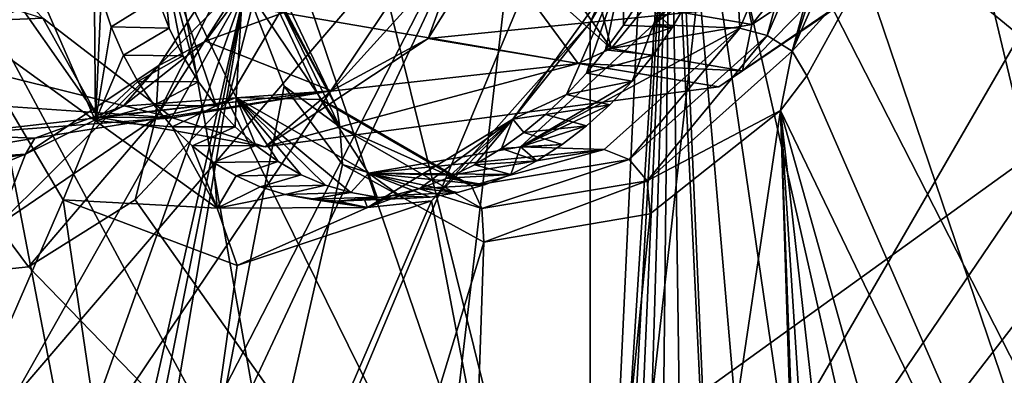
# Model space of a CAD drawing. Header units: metres. Extents: x -150 to 307, y -550 to 84.
# Tile 564 of 656: x 211.25 to 216.43, y -33.43 to -31.55. Entities that reach past the tile are written whole.
import ezdxf

# ---------------------------------------------------------------- set-up
doc = ezdxf.new("R2010")
doc.units = ezdxf.units.M
doc.layers.add('solid_26006363', color=7, linetype='CONTINUOUS')

msp = doc.modelspace()

# ---------------------------------------------------------------- linework, layer by layer
at = {"layer": 'solid_26006363'}
for points in [[(204.965088, -17.972189, 921.404358), (208.028534, -15.818749, 924.133789), (211.849777, -35.673874, 924.536499)], [(208.028534, -15.818749, 924.133789), (217.861282, -31.332376, 929.892578), (211.849777, -35.673874, 924.536499)], [(204.965088, -17.972189, 921.404358), (211.849777, -35.673874, 924.536499), (205.241486, -37.984425, 918.648743)], [(206.753006, -23.459835, 924.159302), (212.637207, -34.423523, 927.385193), (210.609711, -22.999338, 927.270874)], [(210.609711, -22.999338, 927.270874), (212.637207, -34.423523, 927.385193), (215.464722, -27.675785, 930.528992)], [(206.753006, -23.459835, 924.159302), (208.43158, -35.116402, 923.886902), (212.637207, -34.423523, 927.385193)], [(212.637207, -34.423523, 927.385193), (217.12439, -34.651424, 930.880432), (215.464722, -27.675785, 930.528992)], [(215.464722, -27.675785, 930.528992), (217.12439, -34.651424, 930.880432), (219.641251, -30.798538, 933.339844)], [(209.809723, -36.035381, 890.246033), (209.966232, -28.945156, 888.897705), (212.436661, -31.376245, 891.460205)], [(217.163269, -29.286484, 897.642151), (214.676117, -29.643013, 895.582703), (216.137344, -36.099579, 898.782898)], [(217.163269, -29.286484, 897.642151), (216.137344, -36.099579, 898.782898), (216.521072, -36.138134, 899.138062)], [(214.676117, -29.643013, 895.582703), (214.673462, -30.251335, 895.759338), (214.97023, -36.437836, 897.852905)], [(214.676117, -29.643013, 895.582703), (215.625031, -36.167835, 898.348328), (216.137344, -36.099579, 898.782898)], [(214.676117, -29.643013, 895.582703), (215.248337, -36.29903, 898.05542), (215.625031, -36.167835, 898.348328)], [(214.676117, -29.643013, 895.582703), (214.97023, -36.437836, 897.852905), (215.248337, -36.29903, 898.05542)], [(214.673462, -30.251335, 895.759338), (214.251053, -36.878063, 897.357666), (214.309982, -36.864002, 897.404541)], [(214.673462, -30.251335, 895.759338), (214.527954, -30.935833, 895.836792), (214.251053, -36.878063, 897.357666)], [(214.673462, -30.251335, 895.759338), (214.309982, -36.864002, 897.404541), (214.385574, -36.820305, 897.457153)], [(214.673462, -30.251335, 895.759338), (214.385574, -36.820305, 897.457153), (214.481262, -36.755459, 897.520996)], [(214.673462, -30.251335, 895.759338), (214.481262, -36.755459, 897.520996), (214.603897, -36.669834, 897.602234)], [(214.673462, -30.251335, 895.759338), (214.603897, -36.669834, 897.602234), (214.762344, -36.563522, 897.708679)], [(214.673462, -30.251335, 895.759338), (214.762344, -36.563522, 897.708679), (214.97023, -36.437836, 897.852905)], [(212.974548, -30.584555, 898.454041), (214.939621, -30.337069, 900.138611), (214.302979, -35.962814, 900.845093)], [(217.581863, -35.515118, 903.706543), (214.302979, -35.962814, 900.845093), (214.939621, -30.337069, 900.138611)], [(217.168808, -32.007431, 902.506104), (217.995392, -32.856945, 903.457153), (214.939621, -30.337069, 900.138611)], [(217.581863, -35.515118, 903.706543), (214.939621, -30.337069, 900.138611), (217.995392, -32.856945, 903.457153)], [(216.828964, -30.637993, 901.899719), (217.168808, -32.007431, 902.506104), (214.939621, -30.337069, 900.138611)], [(209.579437, -31.160164, 897.63208), (207.872574, -32.902348, 896.541138), (213.924469, -30.377529, 901.275696)], [(209.599411, -35.432182, 898.610168), (213.924469, -30.377529, 901.275696), (207.872574, -32.902348, 896.541138)], [(209.599411, -35.432182, 898.610168), (210.348526, -35.698833, 899.326355), (213.924469, -30.377529, 901.275696)], [(210.348526, -35.698833, 899.326355), (210.76709, -36.529549, 899.896301), (213.924469, -30.377529, 901.275696)], [(210.76709, -36.529549, 899.896301), (210.790588, -37.072796, 900.05304), (213.924469, -30.377529, 901.275696)], [(210.790588, -37.072796, 900.05304), (213.084305, -37.560883, 902.205811), (213.924469, -30.377529, 901.275696)], [(217.141556, -30.5438, 904.225708), (213.924469, -30.377529, 901.275696), (213.084305, -37.560883, 902.205811)], [(217.488159, -31.061842, 904.658569), (217.141556, -30.5438, 904.225708), (213.084305, -37.560883, 902.205811)], [(212.726227, -31.325005, 898.391296), (212.974548, -30.584555, 898.454041), (214.302979, -35.962814, 900.845093)], [(214.583939, -31.575428, 894.69043), (214.984161, -30.606049, 894.840393), (215.039383, -31.594858, 894.179565)], [(214.915207, -31.141539, 894.889465), (214.984161, -30.606049, 894.840393), (214.583939, -31.575428, 894.69043)], [(214.984161, -30.606049, 894.840393), (215.465805, -30.607645, 894.318298), (215.039383, -31.594858, 894.179565)], [(215.183487, -31.633852, 894.079468), (215.039383, -31.594858, 894.179565), (215.465805, -30.607645, 894.318298)], [(215.183487, -31.633852, 894.079468), (215.465805, -30.607645, 894.318298), (215.610016, -30.638834, 894.229614)], [(215.183487, -31.633852, 894.079468), (215.610016, -30.638834, 894.229614), (215.313797, -31.716703, 894.064941)], [(215.313797, -31.716703, 894.064941), (215.610016, -30.638834, 894.229614), (215.667938, -30.650614, 894.220642)], [(215.313797, -31.716703, 894.064941), (215.667938, -30.650614, 894.220642), (215.774857, -30.671484, 894.235229)], [(215.313797, -31.716703, 894.064941), (215.774857, -30.671484, 894.235229), (215.693878, -31.29793, 894.258362)], [(215.693878, -31.29793, 894.258362), (218.258987, -30.736113, 896.402832), (217.574921, -36.85342, 897.170654)], [(211.292191, -31.270048, 892.860657), (210.837006, -30.928602, 892.795227), (210.923187, -31.559158, 893.040161)], [(214.527954, -30.935833, 895.836792), (214.251709, -31.565664, 895.786987), (214.251053, -36.878063, 897.357666)], [(214.424957, -31.265549, 895.534546), (214.251709, -31.565664, 895.786987), (214.527954, -30.935833, 895.836792)], [(214.17691, -30.959726, 891.067383), (214.361923, -31.703011, 891.517212), (213.913864, -31.063643, 891.002197)], [(214.17691, -30.959726, 891.067383), (214.54422, -31.478861, 891.488342), (214.361923, -31.703011, 891.517212)], [(212.49437, -31.01125, 897.592163), (212.562225, -31.125612, 898.110962), (211.965347, -32.068459, 897.809265)], [(212.49437, -31.01125, 897.592163), (211.965347, -32.068459, 897.809265), (211.980301, -31.792099, 897.350769)], [(212.49437, -31.01125, 897.592163), (211.980301, -31.792099, 897.350769), (212.579773, -31.18046, 897.096924)], [(213.681122, -31.090361, 891.108032), (214.18808, -31.782455, 891.654175), (211.088791, -31.247015, 893.608215)], [(218.02388, -31.160553, 905.17926), (217.488159, -31.061842, 904.658569), (213.084305, -37.560883, 902.205811)], [(213.913864, -31.063643, 891.002197), (214.361923, -31.703011, 891.517212), (213.681122, -31.090361, 891.108032)], [(214.361923, -31.703011, 891.517212), (214.18808, -31.782455, 891.654175), (213.681122, -31.090361, 891.108032)], [(211.370407, -31.542015, 893.910583), (210.155594, -31.595463, 895.128296), (209.958893, -31.099566, 894.823181)], [(211.965347, -32.068459, 897.809265), (212.562225, -31.125612, 898.110962), (212.343674, -31.977757, 898.195923)], [(211.973175, -31.435703, 892.407349), (212.034775, -31.59486, 892.492798), (211.985916, -31.123852, 892.354553)], [(211.985916, -31.123852, 892.354553), (212.388443, -31.960386, 892.871826), (212.436722, -31.13172, 891.833923)], [(212.28241, -32.004192, 892.790039), (212.388443, -31.960386, 892.871826), (211.985916, -31.123852, 892.354553)], [(212.189835, -31.878969, 892.684509), (212.28241, -32.004192, 892.790039), (211.985916, -31.123852, 892.354553)], [(212.106628, -31.741854, 892.584717), (212.189835, -31.878969, 892.684509), (211.985916, -31.123852, 892.354553)], [(212.034775, -31.59486, 892.492798), (212.106628, -31.741854, 892.584717), (211.985916, -31.123852, 892.354553)], [(212.562225, -31.125612, 898.110962), (212.726227, -31.325005, 898.391296), (212.343674, -31.977757, 898.195923)], [(212.388443, -31.960386, 892.871826), (212.83078, -31.971037, 892.36731), (212.436722, -31.13172, 891.833923)], [(212.918289, -32.015392, 892.217163), (212.436722, -31.13172, 891.833923), (212.83078, -31.971037, 892.36731)], [(212.918289, -32.015392, 892.217163), (212.514481, -31.16535, 891.676086), (212.436722, -31.13172, 891.833923)], [(213.398117, -31.649467, 895.685974), (213.713318, -31.143442, 895.85498), (213.573334, -31.168097, 895.738037)], [(215.62706, -31.424997, 892.852539), (213.713318, -31.143442, 895.85498), (213.398117, -31.649467, 895.685974)], [(214.849731, -31.290272, 894.863037), (214.915207, -31.141539, 894.889465), (214.583939, -31.575428, 894.69043)], [(211.980301, -31.792099, 897.350769), (212.226974, -31.66441, 896.928101), (212.579773, -31.18046, 897.096924)], [(213.573334, -31.168097, 895.738037), (212.579773, -31.18046, 897.096924), (212.226974, -31.66441, 896.928101)], [(212.889496, -31.924776, 895.301941), (213.573334, -31.168097, 895.738037), (212.226974, -31.66441, 896.928101)], [(212.918289, -32.015392, 892.217163), (212.500275, -31.223156, 891.532837), (212.514481, -31.16535, 891.676086)], [(213.398117, -31.649467, 895.685974), (213.573334, -31.168097, 895.738037), (212.889496, -31.924776, 895.301941)], [(216.564362, -35.516434, 904.842468), (218.02388, -31.160553, 905.17926), (213.084305, -37.560883, 902.205811)], [(211.088791, -31.247015, 893.608215), (211.660797, -32.064262, 894.269592), (211.370407, -31.542015, 893.910583)], [(214.18808, -31.782455, 891.654175), (211.660797, -32.064262, 894.269592), (211.088791, -31.247015, 893.608215)], [(212.500275, -31.223156, 891.532837), (212.933594, -32.11525, 892.099426), (212.436661, -31.376245, 891.460205)], [(212.918289, -32.015392, 892.217163), (212.933594, -32.11525, 892.099426), (212.500275, -31.223156, 891.532837)], [(215.644409, -31.214384, 892.38623), (215.715714, -31.370407, 892.620544), (215.052902, -31.820873, 892.138184)], [(215.102142, -31.576029, 891.990051), (215.644409, -31.214384, 892.38623), (215.052902, -31.820873, 892.138184)], [(215.324402, -31.299286, 892.125977), (215.644409, -31.214384, 892.38623), (215.102142, -31.576029, 891.990051)], [(211.647736, -32.083332, 893.391052), (211.292191, -31.270048, 892.860657), (210.923187, -31.559158, 893.040161)], [(211.647736, -32.083332, 893.391052), (211.640396, -31.288643, 892.642334), (211.292191, -31.270048, 892.860657)], [(211.647736, -32.083332, 893.391052), (211.67659, -31.430883, 892.715332), (211.640396, -31.288643, 892.642334)], [(214.424957, -31.265549, 895.534546), (213.844635, -32.0756, 895.266968), (214.251709, -31.565664, 895.786987)], [(214.424957, -31.265549, 895.534546), (214.126419, -31.945356, 894.955872), (213.844635, -32.0756, 895.266968)], [(214.424957, -31.265549, 895.534546), (214.231903, -31.83189, 895.011719), (214.126419, -31.945356, 894.955872)], [(214.424957, -31.265549, 895.534546), (214.332077, -31.70974, 895.060547), (214.231903, -31.83189, 895.011719)], [(214.424957, -31.265549, 895.534546), (214.426392, -31.579229, 895.102112), (214.332077, -31.70974, 895.060547)], [(214.424957, -31.265549, 895.534546), (214.514435, -31.441105, 895.135986), (214.426392, -31.579229, 895.102112)], [(214.776535, -31.433802, 894.828918), (214.849731, -31.290272, 894.863037), (214.583939, -31.575428, 894.69043)], [(215.067337, -31.404087, 891.924805), (215.324402, -31.299286, 892.125977), (215.102142, -31.576029, 891.990051)], [(215.313797, -31.716703, 894.064941), (215.693878, -31.29793, 894.258362), (215.392014, -31.84687, 894.108826)], [(215.392014, -31.84687, 894.108826), (215.693878, -31.29793, 894.258362), (217.574921, -36.85342, 897.170654)], [(211.849777, -35.673874, 924.536499), (217.861282, -31.332376, 929.892578), (220.812195, -52.50819, 927.229919)], [(212.343674, -31.977757, 898.195923), (212.726227, -31.325005, 898.391296), (214.302979, -35.962814, 900.845093)], [(210.607864, -36.500172, 891.029419), (209.809723, -36.035381, 890.246033), (212.436661, -31.376245, 891.460205)], [(210.366333, -43.649803, 892.678589), (212.436661, -31.376245, 891.460205), (212.640076, -31.901834, 891.742065)], [(211.103851, -38.083008, 891.832947), (212.436661, -31.376245, 891.460205), (210.366333, -43.649803, 892.678589)], [(211.057739, -37.480705, 891.64624), (210.607864, -36.500172, 891.029419), (212.436661, -31.376245, 891.460205)], [(211.103851, -38.083008, 891.832947), (211.057739, -37.480705, 891.64624), (212.436661, -31.376245, 891.460205)], [(212.933594, -32.11525, 892.099426), (212.640076, -31.901834, 891.742065), (212.436661, -31.376245, 891.460205)], [(215.067337, -31.404087, 891.924805), (215.102142, -31.576029, 891.990051), (214.54422, -31.478861, 891.488342)], [(215.052902, -31.820873, 892.138184), (215.715714, -31.370407, 892.620544), (215.62706, -31.424997, 892.852539)], [(211.647736, -32.083332, 893.391052), (211.729828, -31.589184, 892.807495), (211.67659, -31.430883, 892.715332)], [(211.67659, -31.430883, 892.715332), (211.729828, -31.589184, 892.807495), (211.973175, -31.435703, 892.407349)], [(211.729828, -31.589184, 892.807495), (212.034775, -31.59486, 892.492798), (211.973175, -31.435703, 892.407349)], [(214.927628, -31.905283, 892.316711), (215.62706, -31.424997, 892.852539), (213.398117, -31.649467, 895.685974)], [(214.426392, -31.579229, 895.102112), (214.514435, -31.441105, 895.135986), (214.68335, -31.591574, 894.780457)], [(214.514435, -31.441105, 895.135986), (214.776535, -31.433802, 894.828918), (214.68335, -31.591574, 894.780457)], [(214.68335, -31.591574, 894.780457), (214.776535, -31.433802, 894.828918), (214.583939, -31.575428, 894.69043)], [(215.052902, -31.820873, 892.138184), (215.62706, -31.424997, 892.852539), (214.927628, -31.905283, 892.316711)], [(214.54422, -31.478861, 891.488342), (215.102142, -31.576029, 891.990051), (214.361923, -31.703011, 891.517212)], [(211.370407, -31.542015, 893.910583), (212.052917, -32.067089, 894.608093), (210.155594, -31.595463, 895.128296)], [(211.477173, -32.499779, 893.752197), (210.923187, -31.559158, 893.040161), (210.492889, -34.764942, 893.596069)], [(211.647736, -32.083332, 893.391052), (210.923187, -31.559158, 893.040161), (211.477173, -32.499779, 893.752197)], [(211.660797, -32.064262, 894.269592), (212.052917, -32.067089, 894.608093), (211.370407, -31.542015, 893.910583)], [(212.052917, -32.067089, 894.608093), (210.473038, -31.959782, 895.501953), (210.155594, -31.595463, 895.128296)], [(211.647736, -32.083332, 893.391052), (211.794632, -31.738064, 892.906738), (211.729828, -31.589184, 892.807495)], [(211.729828, -31.589184, 892.807495), (211.794632, -31.738064, 892.906738), (212.034775, -31.59486, 892.492798)], [(211.794632, -31.738064, 892.906738), (212.106628, -31.741854, 892.584717), (212.034775, -31.59486, 892.492798)], [(214.251709, -31.565664, 895.786987), (213.415558, -32.505028, 895.355286), (214.251053, -36.878063, 897.357666)], [(213.844635, -32.0756, 895.266968), (213.415558, -32.505028, 895.355286), (214.251709, -31.565664, 895.786987)], [(213.884842, -32.220592, 894.218201), (214.583939, -31.575428, 894.69043), (215.039383, -31.594858, 894.179565)], [(214.471893, -31.874313, 894.655396), (214.583939, -31.575428, 894.69043), (213.884842, -32.220592, 894.218201)], [(213.884842, -32.220592, 894.218201), (215.039383, -31.594858, 894.179565), (214.325317, -32.235615, 893.71521)], [(214.455826, -32.286926, 893.603394), (214.325317, -32.235615, 893.71521), (215.039383, -31.594858, 894.179565)], [(214.332077, -31.70974, 895.060547), (214.426392, -31.579229, 895.102112), (214.68335, -31.591574, 894.780457)], [(214.332077, -31.70974, 895.060547), (214.68335, -31.591574, 894.780457), (214.58226, -31.737751, 894.7229)], [(215.102142, -31.576029, 891.990051), (215.052902, -31.820873, 892.138184), (214.361923, -31.703011, 891.517212)], [(215.183487, -31.633852, 894.079468), (214.455826, -32.286926, 893.603394), (215.039383, -31.594858, 894.179565)], [(214.471893, -31.874313, 894.655396), (214.58226, -31.737751, 894.7229), (214.583939, -31.575428, 894.69043)], [(214.58226, -31.737751, 894.7229), (214.68335, -31.591574, 894.780457), (214.583939, -31.575428, 894.69043)], [(211.980301, -31.792099, 897.350769), (211.793106, -32.007015, 896.650757), (212.226974, -31.66441, 896.928101)], [(212.889496, -31.924776, 895.301941), (212.226974, -31.66441, 896.928101), (211.793106, -32.007015, 896.650757)], [(212.540527, -32.220379, 895.062256), (213.398117, -31.649467, 895.685974), (212.889496, -31.924776, 895.301941)], [(214.927628, -31.905283, 892.316711), (213.398117, -31.649467, 895.685974), (212.540527, -32.220379, 895.062256)], [(215.183487, -31.633852, 894.079468), (214.550674, -32.400337, 893.556458), (214.455826, -32.286926, 893.603394)], [(215.183487, -31.633852, 894.079468), (215.313797, -31.716703, 894.064941), (214.550674, -32.400337, 893.556458)], [(214.361923, -31.703011, 891.517212), (215.052902, -31.820873, 892.138184), (214.18808, -31.782455, 891.654175)], [(214.231903, -31.83189, 895.011719), (214.332077, -31.70974, 895.060547), (214.58226, -31.737751, 894.7229)], [(214.550674, -32.400337, 893.556458), (215.313797, -31.716703, 894.064941), (215.252579, -32.030029, 894.025635)], [(215.313797, -31.716703, 894.064941), (215.392014, -31.84687, 894.108826), (215.252579, -32.030029, 894.025635)], [(211.647736, -32.083332, 893.391052), (211.870193, -31.875858, 893.012085), (211.794632, -31.738064, 892.906738)], [(211.794632, -31.738064, 892.906738), (211.870193, -31.875858, 893.012085), (212.106628, -31.741854, 892.584717)], [(211.870193, -31.875858, 893.012085), (212.189835, -31.878969, 892.684509), (212.106628, -31.741854, 892.584717)], [(214.231903, -31.83189, 895.011719), (214.58226, -31.737751, 894.7229), (214.471893, -31.874313, 894.655396)], [(211.980301, -31.792099, 897.350769), (211.965347, -32.068459, 897.809265), (211.131393, -32.635536, 897.217896)], [(211.980301, -31.792099, 897.350769), (211.131393, -32.635536, 897.217896), (211.278183, -32.258812, 896.866699)], [(211.980301, -31.792099, 897.350769), (211.278183, -32.258812, 896.866699), (211.793106, -32.007015, 896.650757)], [(214.18808, -31.782455, 891.654175), (212.540527, -32.220379, 895.062256), (211.660797, -32.064262, 894.269592)], [(214.18808, -31.782455, 891.654175), (214.927628, -31.905283, 892.316711), (212.540527, -32.220379, 895.062256)], [(215.052902, -31.820873, 892.138184), (214.927628, -31.905283, 892.316711), (214.18808, -31.782455, 891.654175)], [(214.354477, -31.999258, 894.579529), (214.471893, -31.874313, 894.655396), (213.884842, -32.220592, 894.218201)], [(214.126419, -31.945356, 894.955872), (214.231903, -31.83189, 895.011719), (214.471893, -31.874313, 894.655396)], [(214.126419, -31.945356, 894.955872), (214.471893, -31.874313, 894.655396), (214.354477, -31.999258, 894.579529)], [(215.252579, -32.030029, 894.025635), (215.392014, -31.84687, 894.108826), (217.574921, -36.85342, 897.170654)], [(210.366333, -43.649803, 892.678589), (212.640076, -31.901834, 891.742065), (212.947647, -32.313995, 892.091675)], [(212.889496, -31.924776, 895.301941), (211.327744, -32.174263, 896.296936), (210.875854, -32.157375, 895.904541)], [(212.052917, -32.067089, 894.608093), (212.889496, -31.924776, 895.301941), (210.875854, -32.157375, 895.904541)], [(212.889496, -31.924776, 895.301941), (211.793106, -32.007015, 896.650757), (211.327744, -32.174263, 896.296936)], [(211.647736, -32.083332, 893.391052), (211.955978, -32.001904, 893.122864), (211.870193, -31.875858, 893.012085)], [(211.870193, -31.875858, 893.012085), (211.955978, -32.001904, 893.122864), (212.189835, -31.878969, 892.684509)], [(211.955978, -32.001904, 893.122864), (212.28241, -32.004192, 892.790039), (212.189835, -31.878969, 892.684509)], [(212.540527, -32.220379, 895.062256), (212.889496, -31.924776, 895.301941), (212.052917, -32.067089, 894.608093)], [(212.933594, -32.11525, 892.099426), (212.947647, -32.313995, 892.091675), (212.640076, -31.901834, 891.742065)], [(212.052917, -32.067089, 894.608093), (210.875854, -32.157375, 895.904541), (210.473038, -31.959782, 895.501953)], [(211.855347, -32.500053, 897.882935), (212.343674, -31.977757, 898.195923), (214.302979, -35.962814, 900.845093)], [(211.965347, -32.068459, 897.809265), (212.343674, -31.977757, 898.195923), (211.855347, -32.500053, 897.882935)], [(212.28241, -32.004192, 892.790039), (212.382385, -32.115456, 892.899109), (212.388443, -31.960386, 892.871826)], [(212.382385, -32.115456, 892.899109), (212.491089, -32.213631, 893.013184), (212.388443, -31.960386, 892.871826)], [(212.388443, -31.960386, 892.871826), (213.083527, -32.359642, 893.55426), (212.83078, -31.971037, 892.36731)], [(212.991653, -32.462173, 893.496765), (213.083527, -32.359642, 893.55426), (212.388443, -31.960386, 892.871826)], [(212.857819, -32.422882, 893.373047), (212.991653, -32.462173, 893.496765), (212.388443, -31.960386, 892.871826)], [(212.73056, -32.368614, 893.251892), (212.857819, -32.422882, 893.373047), (212.388443, -31.960386, 892.871826)], [(212.60791, -32.298523, 893.131531), (212.73056, -32.368614, 893.251892), (212.388443, -31.960386, 892.871826)], [(212.491089, -32.213631, 893.013184), (212.60791, -32.298523, 893.131531), (212.388443, -31.960386, 892.871826)], [(213.627136, -32.42609, 892.922302), (212.83078, -31.971037, 892.36731), (213.520172, -32.370464, 893.054199)], [(213.083527, -32.359642, 893.55426), (213.520172, -32.370464, 893.054199), (212.83078, -31.971037, 892.36731)], [(213.627136, -32.42609, 892.922302), (212.918289, -32.015392, 892.217163), (212.83078, -31.971037, 892.36731)], [(213.844635, -32.0756, 895.266968), (214.126419, -31.945356, 894.955872), (214.016174, -32.049824, 894.89325)], [(214.016174, -32.049824, 894.89325), (214.126419, -31.945356, 894.955872), (214.354477, -31.999258, 894.579529)], [(211.278183, -32.258812, 896.866699), (211.327744, -32.174263, 896.296936), (211.793106, -32.007015, 896.650757)], [(211.647736, -32.083332, 893.391052), (212.051483, -32.115578, 893.238098), (211.955978, -32.001904, 893.122864)], [(211.955978, -32.001904, 893.122864), (212.051483, -32.115578, 893.238098), (212.28241, -32.004192, 892.790039)], [(212.051483, -32.115578, 893.238098), (212.382385, -32.115456, 892.899109), (212.28241, -32.004192, 892.790039)], [(213.627136, -32.42609, 892.922302), (212.933594, -32.11525, 892.099426), (212.918289, -32.015392, 892.217163)], [(213.257065, -45.449768, 895.702209), (215.252579, -32.030029, 894.025635), (215.499542, -39.816025, 896.086182)], [(214.567001, -32.574631, 893.544678), (215.252579, -32.030029, 894.025635), (213.257065, -45.449768, 895.702209)], [(214.232239, -32.110546, 894.496704), (214.354477, -31.999258, 894.579529), (213.884842, -32.220592, 894.218201)], [(214.016174, -32.049824, 894.89325), (214.354477, -31.999258, 894.579529), (214.232239, -32.110546, 894.496704)], [(214.550674, -32.400337, 893.556458), (215.252579, -32.030029, 894.025635), (214.567001, -32.574631, 893.544678)], [(215.252579, -32.030029, 894.025635), (217.574921, -36.85342, 897.170654), (216.686539, -37.149097, 896.454712)], [(215.252579, -32.030029, 894.025635), (215.518707, -39.206272, 895.943726), (215.499542, -39.816025, 896.086182)], [(215.252579, -32.030029, 894.025635), (215.674179, -38.546818, 895.911133), (215.518707, -39.206272, 895.943726)], [(215.252579, -32.030029, 894.025635), (215.925446, -37.993038, 895.992371), (215.674179, -38.546818, 895.911133)], [(215.252579, -32.030029, 894.025635), (216.686539, -37.149097, 896.454712), (215.925446, -37.993038, 895.992371)], [(211.131393, -32.635536, 897.217896), (211.965347, -32.068459, 897.809265), (211.294205, -32.853062, 897.471863)], [(211.965347, -32.068459, 897.809265), (211.855347, -32.500053, 897.882935), (211.294205, -32.853062, 897.471863)], [(211.660797, -32.064262, 894.269592), (212.540527, -32.220379, 895.062256), (212.052917, -32.067089, 894.608093)], [(213.844635, -32.0756, 895.266968), (213.078827, -32.53986, 894.742981), (213.415558, -32.505028, 895.355286)], [(213.844635, -32.0756, 895.266968), (213.353912, -32.43956, 894.445984), (213.078827, -32.53986, 894.742981)], [(213.844635, -32.0756, 895.266968), (213.498703, -32.385239, 894.552979), (213.353912, -32.43956, 894.445984)], [(213.844635, -32.0756, 895.266968), (213.642334, -32.315197, 894.654236), (213.498703, -32.385239, 894.552979)], [(213.844635, -32.0756, 895.266968), (213.783569, -32.229816, 894.748901), (213.642334, -32.315197, 894.654236)], [(213.844635, -32.0756, 895.266968), (213.901688, -32.144875, 894.824097), (213.783569, -32.229816, 894.748901)], [(213.844635, -32.0756, 895.266968), (214.016174, -32.049824, 894.89325), (213.901688, -32.144875, 894.824097)], [(213.901688, -32.144875, 894.824097), (214.016174, -32.049824, 894.89325), (214.232239, -32.110546, 894.496704)], [(212.287704, -32.543583, 894.0672), (211.647736, -32.083332, 893.391052), (211.477173, -32.499779, 893.752197)], [(212.287704, -32.543583, 894.0672), (212.051483, -32.115578, 893.238098), (211.647736, -32.083332, 893.391052)], [(212.051483, -32.115578, 893.238098), (212.155975, -32.21608, 893.357178), (212.382385, -32.115456, 892.899109)], [(212.287704, -32.543583, 894.0672), (212.155975, -32.21608, 893.357178), (212.051483, -32.115578, 893.238098)], [(212.155975, -32.21608, 893.357178), (212.491089, -32.213631, 893.013184), (212.382385, -32.115456, 892.899109)], [(212.933594, -32.11525, 892.099426), (213.681274, -32.545036, 892.838806), (212.947647, -32.313995, 892.091675)], [(213.627136, -32.42609, 892.922302), (213.681274, -32.545036, 892.838806), (212.933594, -32.11525, 892.099426)], [(214.103714, -32.209175, 894.405884), (214.232239, -32.110546, 894.496704), (213.884842, -32.220592, 894.218201)], [(213.901688, -32.144875, 894.824097), (214.232239, -32.110546, 894.496704), (214.103714, -32.209175, 894.405884)], [(211.327744, -32.174263, 896.296936), (210.527481, -32.308861, 896.243591), (210.875854, -32.157375, 895.904541)], [(211.278183, -32.258812, 896.866699), (210.527481, -32.308861, 896.243591), (211.327744, -32.174263, 896.296936)], [(213.783569, -32.229816, 894.748901), (213.901688, -32.144875, 894.824097), (214.103714, -32.209175, 894.405884)], [(212.155975, -32.21608, 893.357178), (212.268555, -32.302513, 893.479065), (212.491089, -32.213631, 893.013184)], [(212.287704, -32.543583, 894.0672), (212.268555, -32.302513, 893.479065), (212.155975, -32.21608, 893.357178)], [(212.268555, -32.302513, 893.479065), (212.60791, -32.298523, 893.131531), (212.491089, -32.213631, 893.013184)], [(213.083527, -32.359642, 893.55426), (213.884842, -32.220592, 894.218201), (214.325317, -32.235615, 893.71521)], [(213.832672, -32.36573, 894.203796), (213.884842, -32.220592, 894.218201), (213.083527, -32.359642, 893.55426)], [(213.083527, -32.359642, 893.55426), (214.325317, -32.235615, 893.71521), (213.520172, -32.370464, 893.054199)], [(213.627136, -32.42609, 892.922302), (213.520172, -32.370464, 893.054199), (214.325317, -32.235615, 893.71521)], [(214.455826, -32.286926, 893.603394), (213.627136, -32.42609, 892.922302), (214.325317, -32.235615, 893.71521)], [(213.642334, -32.315197, 894.654236), (213.783569, -32.229816, 894.748901), (213.969635, -32.294823, 894.307556)], [(213.783569, -32.229816, 894.748901), (214.103714, -32.209175, 894.405884), (213.969635, -32.294823, 894.307556)], [(213.832672, -32.36573, 894.203796), (213.969635, -32.294823, 894.307556), (213.884842, -32.220592, 894.218201)], [(213.969635, -32.294823, 894.307556), (214.103714, -32.209175, 894.405884), (213.884842, -32.220592, 894.218201)], [(211.278183, -32.258812, 896.866699), (210.24025, -32.683105, 896.455811), (210.421707, -32.410812, 896.331421)], [(211.278183, -32.258812, 896.866699), (211.131393, -32.635536, 897.217896), (210.24025, -32.683105, 896.455811)], [(211.278183, -32.258812, 896.866699), (210.421707, -32.410812, 896.331421), (210.527481, -32.308861, 896.243591)], [(214.455826, -32.286926, 893.603394), (213.681274, -32.545036, 892.838806), (213.627136, -32.42609, 892.922302)], [(214.455826, -32.286926, 893.603394), (214.550674, -32.400337, 893.556458), (213.681274, -32.545036, 892.838806)], [(210.366333, -43.649803, 892.678589), (212.947647, -32.313995, 892.091675), (213.691833, -32.722839, 892.818787)], [(212.268555, -32.302513, 893.479065), (212.38829, -32.374271, 893.602783), (212.60791, -32.298523, 893.131531)], [(212.287704, -32.543583, 894.0672), (212.38829, -32.374271, 893.602783), (212.268555, -32.302513, 893.479065)], [(212.38829, -32.374271, 893.602783), (212.73056, -32.368614, 893.251892), (212.60791, -32.298523, 893.131531)], [(213.681274, -32.545036, 892.838806), (213.691833, -32.722839, 892.818787), (212.947647, -32.313995, 892.091675)], [(213.498703, -32.385239, 894.552979), (213.642334, -32.315197, 894.654236), (213.832672, -32.36573, 894.203796)], [(213.642334, -32.315197, 894.654236), (213.969635, -32.294823, 894.307556), (213.832672, -32.36573, 894.203796)], [(212.287704, -32.543583, 894.0672), (212.514206, -32.430874, 893.727295), (212.38829, -32.374271, 893.602783)], [(212.38829, -32.374271, 893.602783), (212.514206, -32.430874, 893.727295), (212.73056, -32.368614, 893.251892)], [(212.514206, -32.430874, 893.727295), (212.857819, -32.422882, 893.373047), (212.73056, -32.368614, 893.251892)], [(212.991653, -32.462173, 893.496765), (213.129578, -32.486042, 893.620911), (213.083527, -32.359642, 893.55426)], [(213.69426, -32.420704, 894.09552), (213.832672, -32.36573, 894.203796), (213.083527, -32.359642, 893.55426)], [(213.552277, -32.460712, 893.981018), (213.69426, -32.420704, 894.09552), (213.083527, -32.359642, 893.55426)], [(213.409332, -32.485321, 893.862549), (213.552277, -32.460712, 893.981018), (213.083527, -32.359642, 893.55426)], [(213.2686, -32.493893, 893.742676), (213.409332, -32.485321, 893.862549), (213.083527, -32.359642, 893.55426)], [(213.129578, -32.486042, 893.620911), (213.2686, -32.493893, 893.742676), (213.083527, -32.359642, 893.55426)], [(213.353912, -32.43956, 894.445984), (213.498703, -32.385239, 894.552979), (213.69426, -32.420704, 894.09552)], [(213.498703, -32.385239, 894.552979), (213.832672, -32.36573, 894.203796), (213.69426, -32.420704, 894.09552)], [(212.287704, -32.543583, 894.0672), (212.645309, -32.471962, 893.851807), (212.514206, -32.430874, 893.727295)], [(212.514206, -32.430874, 893.727295), (212.645309, -32.471962, 893.851807), (212.857819, -32.422882, 893.373047)], [(212.645309, -32.471962, 893.851807), (212.991653, -32.462173, 893.496765), (212.857819, -32.422882, 893.373047)], [(213.078827, -32.53986, 894.742981), (213.353912, -32.43956, 894.445984), (213.208694, -32.477997, 894.334106)], [(213.208694, -32.477997, 894.334106), (213.353912, -32.43956, 894.445984), (213.552277, -32.460712, 893.981018)], [(213.353912, -32.43956, 894.445984), (213.69426, -32.420704, 894.09552), (213.552277, -32.460712, 893.981018)], [(213.681274, -32.545036, 892.838806), (214.550674, -32.400337, 893.556458), (213.691833, -32.722839, 892.818787)], [(214.550674, -32.400337, 893.556458), (214.567001, -32.574631, 893.544678), (213.691833, -32.722839, 892.818787)], [(213.078827, -32.53986, 894.742981), (212.645309, -32.471962, 893.851807), (212.287704, -32.543583, 894.0672)], [(212.645309, -32.471962, 893.851807), (212.781143, -32.497299, 893.975708), (212.991653, -32.462173, 893.496765)], [(213.078827, -32.53986, 894.742981), (212.781143, -32.497299, 893.975708), (212.645309, -32.471962, 893.851807)], [(212.781143, -32.497299, 893.975708), (213.129578, -32.486042, 893.620911), (212.991653, -32.462173, 893.496765)], [(212.781143, -32.497299, 893.975708), (212.921051, -32.506809, 894.098083), (213.129578, -32.486042, 893.620911)], [(213.078827, -32.53986, 894.742981), (212.921051, -32.506809, 894.098083), (212.781143, -32.497299, 893.975708)], [(212.921051, -32.506809, 894.098083), (213.2686, -32.493893, 893.742676), (213.129578, -32.486042, 893.620911)], [(212.921051, -32.506809, 894.098083), (213.064026, -32.500397, 894.217896), (213.2686, -32.493893, 893.742676)], [(213.064026, -32.500397, 894.217896), (213.208694, -32.477997, 894.334106), (213.409332, -32.485321, 893.862549)], [(213.078827, -32.53986, 894.742981), (213.208694, -32.477997, 894.334106), (213.064026, -32.500397, 894.217896)], [(213.064026, -32.500397, 894.217896), (213.409332, -32.485321, 893.862549), (213.2686, -32.493893, 893.742676)], [(213.208694, -32.477997, 894.334106), (213.552277, -32.460712, 893.981018), (213.409332, -32.485321, 893.862549)], [(211.477173, -32.499779, 893.752197), (210.492889, -34.764942, 893.596069), (211.969864, -35.857418, 895.120422)], [(211.294205, -32.853062, 897.471863), (211.855347, -32.500053, 897.882935), (214.302979, -35.962814, 900.845093)], [(212.39325, -32.846535, 894.602173), (211.477173, -32.499779, 893.752197), (211.969864, -35.857418, 895.120422)], [(212.287704, -32.543583, 894.0672), (211.477173, -32.499779, 893.752197), (212.39325, -32.846535, 894.602173)], [(213.415558, -32.505028, 895.355286), (211.969864, -35.857418, 895.120422), (214.251053, -36.878063, 897.357666)], [(213.415558, -32.505028, 895.355286), (212.39325, -32.846535, 894.602173), (211.969864, -35.857418, 895.120422)], [(213.078827, -32.53986, 894.742981), (212.287704, -32.543583, 894.0672), (212.39325, -32.846535, 894.602173)], [(213.078827, -32.53986, 894.742981), (212.39325, -32.846535, 894.602173), (213.415558, -32.505028, 895.355286)], [(213.078827, -32.53986, 894.742981), (213.064026, -32.500397, 894.217896), (212.921051, -32.506809, 894.098083)], [(213.691833, -32.722839, 892.818787), (214.567001, -32.574631, 893.544678), (213.257065, -45.449768, 895.702209)], [(211.131393, -32.635536, 897.217896), (211.294205, -32.853062, 897.471863), (210.13324, -32.975178, 896.493652)], [(210.366333, -43.649803, 892.678589), (213.691833, -32.722839, 892.818787), (213.257065, -45.449768, 895.702209)], [(210.13324, -32.975178, 896.493652), (211.294205, -32.853062, 897.471863), (214.302979, -35.962814, 900.845093)], [(210.617828, -35.431847, 897.476013), (210.13324, -32.975178, 896.493652), (214.302979, -35.962814, 900.845093)]]:
    msp.add_3dface(points, dxfattribs=at)

doc.saveas('drawing.dxf')
